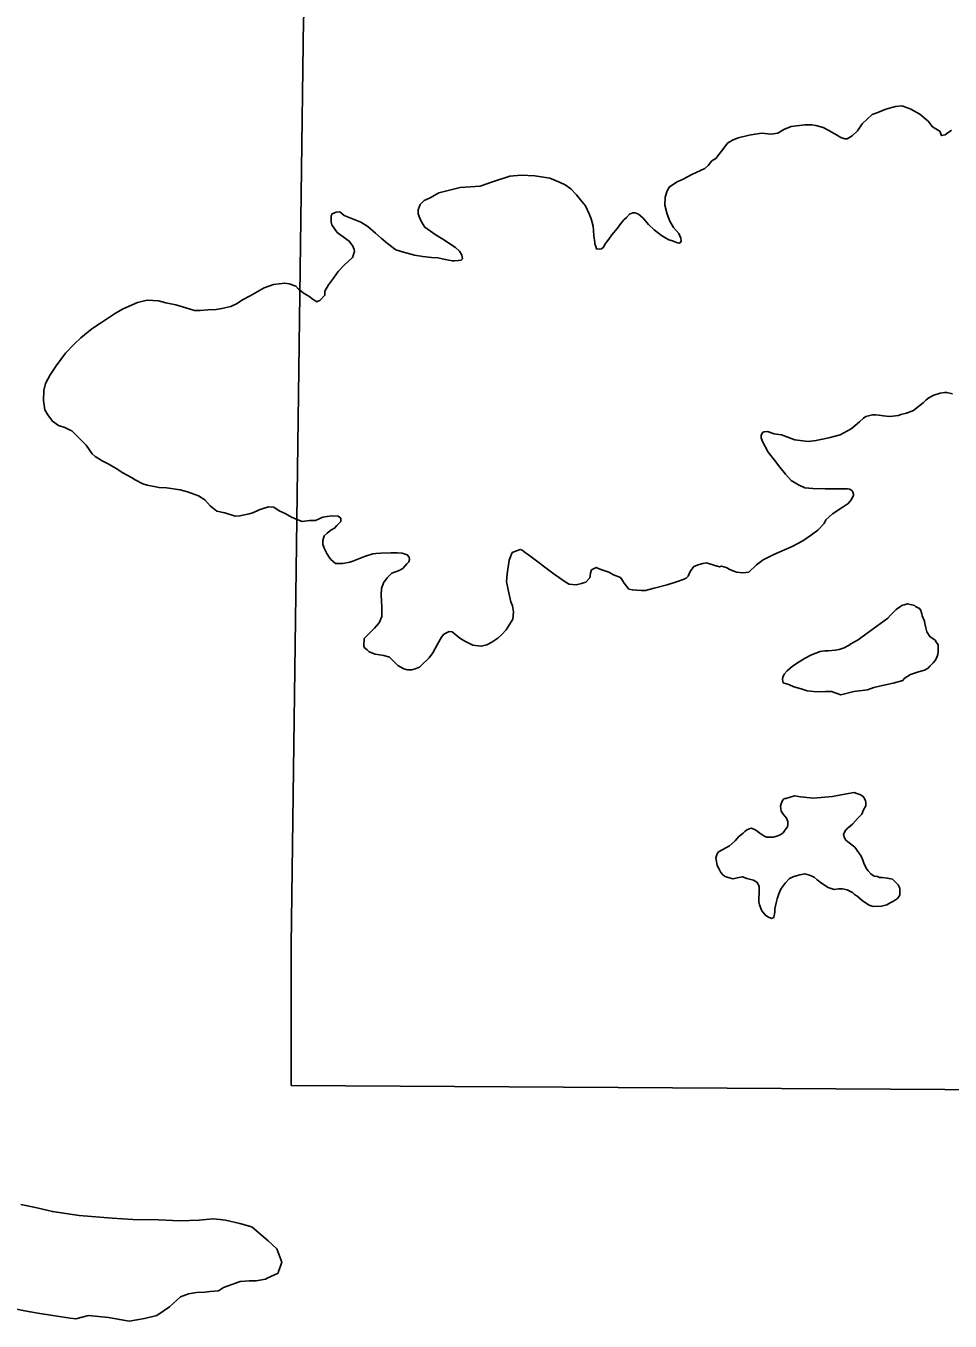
# Model space of a CAD drawing. Extents: x 369523 to 838377, y 495025 to 936819.
# Drawn here: x 542847 to 547478, y 821566 to 828059 of the extents above; entities that cross this region are included whole.
import ezdxf

# ---------------------------------------------------------------- set-up
doc = ezdxf.new("R2010")
doc.units = 0
doc.layers.add('Level 10', color=7, linetype='Continuous')
doc.layers.add('Level 6', color=7, linetype='Continuous')

msp = doc.modelspace()

# ---------------------------------------------------------------- linework, layer by layer
at = {"layer": 'Level 10'}
for points in [[(545720.4, 826939.7), (545732.3, 826941.8), (545740.2, 826947.9), (545752, 826968), (545767.8, 826990.2), (545783.6, 827012.3), (545811.2, 827044.6), (545829, 827068.8), (545842.8, 827086.9), (545856.7, 827099.1), (545872.5, 827115.2), (545880.4, 827119.3), (545888.4, 827121.4), (545900.4, 827121.5), (545916.4, 827115.6), (545938.5, 827097.8), (545966.7, 827064), (545994.8, 827036.3), (546033, 827008.6), (546049, 826998.7), (546069.1, 826986.9), (546087.1, 826981.1), (546113.1, 826971.3), (546121.1, 826969.4), (546127.1, 826973.4), (546131, 826981.5), (546128.9, 826995.5), (546118.7, 827019.4), (546092.5, 827049.2), (546074.3, 827081), (546060, 827114.9), (546049.6, 827160.8), (546051.3, 827200.9), (546061, 827233), (546072.8, 827253.1), (546110.5, 827277.5), (546140.3, 827291.8), (546184, 827314.2), (546249.6, 827344.8), (546265.4, 827358.9), (546285.1, 827383.1), (546305, 827395.3), (546320.8, 827415.5), (546344.5, 827445.7), (546362.2, 827471.9), (546388, 827486.1), (546415.8, 827498.4), (546471.6, 827510.9), (546501.5, 827517.2), (546535.3, 827521.5), (546581.3, 827515.9), (546615.1, 827522.2), (546644.9, 827540.5), (546682.7, 827554.8), (546750.4, 827563.5), (546784.3, 827563.8), (546806.3, 827560), (546842.3, 827550.3), (546870.4, 827534.5), (546908.5, 827512.9), (546930.5, 827499.1), (546950.5, 827493.3), (546962.5, 827493.4), (546988.3, 827507.6), (547014, 827533.9), (547037.7, 827568.1), (547087.2, 827614.6), (547117, 827624.8), (547156.8, 827641.2), (547204.5, 827655.7), (547236.4, 827658), (547264.4, 827648.2), (547282.4, 827642.4), (547326.5, 827616.8), (547368.7, 827581.1), (547390.9, 827553.3), (547415, 827537.5), (547427, 827531.6), (547435.2, 827509.7), (547453.1, 827513.8), (547484.8, 827536.1)], [(543454.2, 826684.9), (543512.1, 826681.4), (543548.1, 826671.8), (543598.1, 826660.2), (543648.1, 826646.7), (543692.1, 826633.1), (543704, 826633.2), (543720, 826633.3), (543757.9, 826635.7), (543799.7, 826638), (543829.6, 826642.3), (543873.4, 826652.7), (543905.2, 826667), (543933, 826685.3), (543970.7, 826705.6), (544040.2, 826746.3), (544088, 826762.7), (544143.8, 826769.3), (544165.7, 826765.5), (544199.8, 826753.8), (544213.8, 826739.9), (544242, 826718.1), (544264, 826704.3), (544286.1, 826688.5), (544304.2, 826676.7), (544310.1, 826678.7), (544320.1, 826682.8), (544345.8, 826709.1), (544345.6, 826729.1), (544363.3, 826761.2), (544388.9, 826795.5), (544412.6, 826827.7), (544442.2, 826860), (544483.8, 826898.4), (544493.5, 826928.5), (544491.4, 826938.5), (544485.3, 826954.5), (544467.1, 826980.3), (544406.9, 827023.8), (544380.7, 827061.6), (544376.6, 827075.6), (544376.3, 827107.6), (544382.2, 827117.6), (544402.1, 827125.8), (544420, 827128), (544442.1, 827108.2), (544526.2, 827074.9), (544560.3, 827053.2), (544598.5, 827019.5), (544626.6, 826995.8), (544658.8, 826968.1), (544700.9, 826936.4), (544738.9, 826924.8), (544794.9, 826909.3), (544836.9, 826903.6), (544878.8, 826898), (544910.8, 826896.3), (544948.7, 826888.7), (544984.7, 826881), (544994.7, 826881.1), (545014.6, 826883.3), (545028.6, 826885.4), (545034.5, 826891.4), (545032.3, 826909.4), (545020.2, 826929.3), (545000.1, 826949.2), (544935.9, 826990.6), (544897.8, 827014.3), (544873.7, 827030.1), (544845.6, 827049.8), (544829.4, 827077.7), (544821.3, 827095.6), (544813.1, 827117.6), (544812.9, 827137.6), (544822.7, 827163.7), (544842.5, 827183.9), (544872.3, 827198.1), (544915.9, 827222.6), (545023.4, 827249.6), (545123.1, 827256.5), (545184.8, 827277), (545272.3, 827305.9), (545328.2, 827310.4), (545398, 827307), (545471.9, 827295.7), (545524, 827274.1), (545550, 827262.4), (545558.9, 827256.1)], [(543454.2, 826684.9), (543512.1, 826681.4), (543548.1, 826671.8), (543598.1, 826660.2), (543648.1, 826646.7), (543692.1, 826633.1), (543704, 826633.2), (543720, 826633.3), (543757.9, 826635.7), (543799.7, 826638), (543829.6, 826642.3), (543873.4, 826652.7), (543905.2, 826667), (543933, 826685.3), (543970.7, 826705.6), (544040.2, 826746.3), (544088, 826762.7), (544143.8, 826769.3), (544165.7, 826765.5), (544199.8, 826753.8), (544213.8, 826739.9), (544242, 826718.1), (544264, 826704.3), (544286.1, 826688.5), (544304.2, 826676.7), (544310.1, 826678.7), (544320.1, 826682.8), (544345.8, 826709.1), (544345.6, 826729.1), (544363.3, 826761.2), (544388.9, 826795.5), (544412.6, 826827.7), (544442.2, 826860), (544483.8, 826898.4), (544493.5, 826928.5), (544491.4, 826938.5), (544485.3, 826954.5), (544467.1, 826980.3), (544406.9, 827023.8), (544380.7, 827061.6), (544376.6, 827075.6), (544376.3, 827107.6), (544382.2, 827117.6), (544402.1, 827125.8), (544420, 827128), (544442.1, 827108.2), (544526.2, 827074.9), (544560.3, 827053.2), (544598.5, 827019.5), (544626.6, 826995.8), (544658.8, 826968.1), (544700.9, 826936.4), (544738.9, 826924.8), (544794.9, 826909.3), (544836.9, 826903.6), (544878.8, 826898), (544910.8, 826896.3), (544948.7, 826888.7), (544984.7, 826881), (544994.7, 826881.1), (545014.6, 826883.3), (545028.6, 826885.4), (545034.5, 826891.4), (545032.3, 826909.4), (545020.2, 826929.3), (545000.1, 826949.2), (544935.9, 826990.6), (544897.8, 827014.3), (544873.7, 827030.1), (544845.6, 827049.8), (544829.4, 827077.7), (544821.3, 827095.6), (544813.1, 827117.6), (544812.9, 827137.6), (544822.7, 827163.7), (544842.5, 827183.9), (544872.3, 827198.1), (544915.9, 827222.6), (545023.4, 827249.6), (545123.1, 827256.5), (545184.8, 827277), (545272.3, 827305.9), (545328.2, 827310.4), (545398, 827307), (545471.9, 827295.7), (545524, 827274.1), (545550, 827262.4), (545578.1, 827242.6), (545606.3, 827212.8), (545626.5, 827187), (545650.7, 827157.2), (545669, 827117.4), (545679.2, 827091.4), (545689.4, 827055.5), (545691.6, 827033.5), (545693.8, 827007.5), (545698.1, 826973.5), (545698.2, 826967.5), (545702.3, 826953.6), (545706.4, 826941.6), (545720.4, 826939.7)], [(544630.5, 825144.7), (544628.2, 825174.7), (544628, 825206.7), (544629.7, 825238.8), (544639.4, 825266.9), (544657.1, 825293), (544680.9, 825315.3), (544716.7, 825329.6), (544736.5, 825339.8), (544756.3, 825362), (544766.2, 825372.1), (544770.1, 825384.1), (544768, 825396.1), (544757.9, 825408), (544731.9, 825415.8), (544709.9, 825417.6), (544676, 825417.3), (544626.2, 825416.8), (544600.2, 825414.6), (544586.3, 825412.5), (544544.5, 825400.1), (544510.7, 825385.8), (544484.9, 825375.5), (544470.9, 825371.4), (544435.1, 825365.1), (544399.2, 825364.7), (544375.1, 825384.5), (544367, 825396.5), (544354.9, 825414.4), (544342.7, 825438.3), (544334.5, 825460.2), (544334.3, 825480.2), (544342.1, 825502.3), (544356, 825516.4), (544375.8, 825530.6), (544393.7, 825540.8), (544405.5, 825554.9), (544415.4, 825565), (544425.3, 825575.1), (544425.3, 825581.1), (544425.2, 825591.1), (544419.1, 825597.1), (544411.1, 825601), (544379.2, 825602.7), (544335.3, 825596.3), (544297.6, 825579.9), (544267.7, 825579.7), (544231.8, 825575.3), (544201.8, 825587.1), (544177.7, 825596.9), (544145.7, 825614.6), (544115.6, 825628.3), (544089.5, 825646.1), (544063.6, 825647.8), (544045.7, 825643.7), (544015.8, 825633.4), (543984, 825619.1), (543966.1, 825612.9), (543918.3, 825602.5), (543896.4, 825602.3), (543844.4, 825617.8), (543804.4, 825627.5), (543770.3, 825653.2), (543744.1, 825683), (543712, 825702.7), (543655.9, 825724.2), (543620, 825733.9), (543552, 825743.2), (543514.1, 825744.9), (543454.2, 825756.4), (543432.2, 825764.2), (543394.1, 825783.8), (543376, 825795.7), (543331.9, 825819.3), (543299.8, 825841), (543259.7, 825864.7), (543229.7, 825878.4), (543193.6, 825900.1), (543179.5, 825914), (543149.2, 825957.7), (543076.8, 826029.1), (543068.8, 826033), (543042.7, 826046.8), (543010.7, 826056.5), (542980.6, 826078.2), (542956.4, 826110), (542942.2, 826133.9), (542935.8, 826181.9), (542937.4, 826231.9), (542945.1, 826266), (542968.6, 826310.3), (542998.2, 826354.6), (543045.5, 826419), (543091, 826465.5), (543122.7, 826495.8), (543178.1, 826540.3), (543225.7, 826572.8), (543295.2, 826619.4), (543334.9, 826641.8), (543406.4, 826672.5), (543454.2, 826684.9)], [(544630.5, 825144.7), (544628.2, 825174.7), (544628, 825206.7), (544629.7, 825238.8), (544639.4, 825266.9), (544657.1, 825293), (544680.9, 825315.3), (544716.7, 825329.6), (544736.5, 825339.8), (544756.3, 825362), (544766.2, 825372.1), (544770.1, 825384.1), (544768, 825396.1), (544757.9, 825408), (544731.9, 825415.8), (544709.9, 825417.6), (544676, 825417.3), (544626.2, 825416.8), (544600.2, 825414.6), (544586.3, 825412.5), (544544.5, 825400.1), (544510.7, 825385.8), (544484.9, 825375.5), (544470.9, 825371.4), (544435.1, 825365.1), (544399.2, 825364.7), (544375.1, 825384.5), (544367, 825396.5), (544354.9, 825414.4), (544342.7, 825438.3), (544334.5, 825460.2), (544334.3, 825480.2), (544342.1, 825502.3), (544356, 825516.4), (544375.8, 825530.6), (544393.7, 825540.8), (544405.5, 825554.9), (544415.4, 825565), (544425.3, 825575.1), (544425.3, 825581.1), (544425.2, 825591.1), (544419.1, 825597.1), (544411.1, 825601), (544379.2, 825602.7), (544335.3, 825596.3), (544297.6, 825579.9), (544267.7, 825579.7), (544231.8, 825575.3), (544201.8, 825587.1), (544177.7, 825596.9), (544145.7, 825614.6), (544115.6, 825628.3), (544089.5, 825646.1), (544063.6, 825647.8), (544045.7, 825643.7), (544015.8, 825633.4), (543984, 825619.1), (543966.1, 825612.9), (543918.3, 825602.5), (543896.4, 825602.3), (543844.4, 825617.8), (543804.4, 825627.5), (543770.3, 825653.2), (543744.1, 825683), (543712, 825702.7), (543655.9, 825724.2), (543620, 825733.9), (543552, 825743.2), (543514.1, 825744.9), (543454.2, 825756.4), (543432.2, 825764.2), (543394.1, 825783.8), (543376, 825795.7), (543331.9, 825819.3), (543299.8, 825841), (543259.7, 825864.7), (543229.7, 825878.4), (543193.6, 825900.1), (543179.5, 825914), (543149.2, 825957.7), (543076.8, 826029.1), (543068.8, 826033), (543042.7, 826046.8), (543010.7, 826056.5), (542980.6, 826078.2), (542956.4, 826110), (542942.2, 826133.9), (542935.8, 826181.9), (542937.4, 826231.9), (542945.1, 826266), (542968.6, 826310.3), (542998.2, 826354.6), (543045.5, 826419), (543091, 826465.5), (543122.7, 826495.8), (543178.1, 826540.3), (543225.7, 826572.8), (543295.2, 826619.4), (543334.9, 826641.8), (543406.4, 826672.5), (543454.2, 826684.9)], [(547490.2, 826215.4), (547462.2, 826221.1), (547450.2, 826221), (547428.3, 826218.8), (547396.4, 826208.5), (547372.6, 826194.3), (547358.7, 826184.2), (547342.9, 826170), (547313.2, 826145.7), (547295.4, 826131.6), (547259.6, 826117.2), (547231.7, 826111), (547219.8, 826106.9), (547175.9, 826100.5), (547159.9, 826102.3), (547144, 826104.2), (547122, 826108), (547104, 826109.8), (547090.1, 826109.7), (547056.2, 826101.4), (547044.3, 826093.3), (547024.5, 826075.1), (547002.7, 826056.9), (546982.9, 826038.7), (546927.3, 826010.1), (546877.6, 825995.7), (546839.7, 825987.3), (546829.8, 825985.2), (546807.9, 825981), (546768, 825976.7), (546700.1, 825984.1), (546634.1, 826009.5), (546620.1, 826011.3), (546596.1, 826015.1), (546564.1, 826026.8), (546546.1, 826024.7), (546538.2, 826020.6), (546532.3, 826006.5), (546532.4, 825994.5), (546538.6, 825976.6), (546567, 825922.8), (546599.2, 825883.1), (546625.5, 825847.3), (546653.7, 825811.5), (546681.9, 825779.8), (546718, 825758.1), (546750, 825744.4), (546790, 825740.7), (546851.8, 825739.3), (546909.7, 825737.8), (546945.6, 825738.1), (546949.6, 825738.2), (546963.6, 825738.3), (546975.5, 825736.4), (546987.6, 825728.5), (546991.6, 825722.6), (546993.7, 825712.6), (546993.8, 825706.6), (546984, 825684.5), (546968.2, 825664.3), (546932.5, 825642)], [(546932.5, 825642), (546888.8, 825613.6), (546855.2, 825583.2), (546847.3, 825565.1), (546815.7, 825530.8), (546784, 825508.5), (546740.4, 825478.1), (546686.7, 825449.6), (546595.3, 825408.8), (546541.7, 825382.3), (546508, 825357.9), (546470.4, 825321.6), (546440.5, 825317.3), (546408.5, 825321), (546378.5, 825332.7), (546356.5, 825344.5), (546332.5, 825350.3), (546322.5, 825348.2), (546294.5, 825356), (546258.5, 825367.7), (546238.6, 825363.5), (546220.7, 825359.3), (546194.8, 825349.1), (546175.1, 825324.9), (546165.3, 825300.8), (546155.4, 825290.7), (546141.5, 825284.5), (546111.7, 825274.3), (546059.9, 825257.8), (545996.2, 825241.2), (545952.5, 825228.8), (545930.5, 825228.6), (545886.6, 825232.2), (545868.6, 825236), (545844.4, 825265.8), (545836.3, 825279.8), (545826.2, 825293.7), (545792.2, 825307.4), (545768.1, 825321.2), (545728.1, 825334.8), (545704.1, 825344.6), (545682.2, 825332.4), (545676.4, 825316.3), (545672.6, 825292.3), (545652.9, 825270.1), (545631, 825263.9), (545605.1, 825257.6), (545569.1, 825261.3), (545555.1, 825269.2), (545494.9, 825310.7), (545366.4, 825407.6), (545350.3, 825417.4), (545334.3, 825431.3), (545324.3, 825435.2), (545284.5, 825418.8), (545268.9, 825380.7), (545259.5, 825312.5), (545255.8, 825274.5), (545264.1, 825232.5), (545276.6, 825172.6), (545284.8, 825152.7), (545291, 825122.7), (545287.4, 825084.6), (545253.9, 825032.3), (545232.2, 825008.1), (545212.4, 824989.9), (545182.6, 824969.6), (545156.8, 824957.4), (545128.9, 824949.1), (545087, 824954.7), (545046.9, 824974.4), (545020.8, 824990.2), (544982.7, 825021.8), (544968.7, 825023.7), (544940.9, 825009.4), (544929, 824995.3), (544907.4, 824957.1), (544885.8, 824916.9), (544868.1, 824890.7), (544858.2, 824880.6), (544838.4, 824862.4), (544818.6, 824844.2), (544802.7, 824838.1), (544780.8, 824831.9), (544758.9, 824831.7), (544740.9, 824835.5), (544710.8, 824853.3), (544684.6, 824879), (544668.5, 824894.9), (544640.5, 824902.6), (544596.6, 824910.3), (544566.6, 824922), (544556.5, 824931.9), (544544.4, 824941.8), (544540.4, 824949.8), (544542.1, 824987.8), (544569.7, 825016.1), (544593.5, 825040.3), (544617.2, 825066.5), (544630.9, 825098.7), (544630.5, 825144.7)], [(545519.9, 825293.4), (545494.9, 825310.7), (545366.4, 825407.6), (545350.3, 825417.4), (545334.3, 825431.3), (545324.3, 825435.2), (545284.5, 825418.8), (545268.9, 825380.7), (545259.5, 825312.5), (545255.8, 825274.5), (545264.1, 825232.5), (545276.6, 825172.6), (545284.8, 825152.7), (545291, 825122.7), (545287.4, 825084.6), (545253.9, 825032.3), (545232.2, 825008.1), (545212.4, 824989.9), (545182.6, 824969.6), (545156.8, 824957.4), (545128.9, 824949.1), (545087, 824954.7), (545046.9, 824974.4), (545020.8, 824990.2), (544982.7, 825021.8), (544968.7, 825023.7), (544940.9, 825009.4), (544929, 824995.3), (544907.4, 824957.1), (544885.8, 824916.9), (544868.1, 824890.7), (544858.2, 824880.6), (544838.4, 824862.4), (544818.6, 824844.2), (544802.7, 824838.1), (544780.8, 824831.9), (544758.9, 824831.7), (544740.9, 824835.5), (544710.8, 824853.3), (544684.6, 824879), (544668.5, 824894.9), (544640.5, 824902.6), (544596.6, 824910.3), (544566.6, 824922), (544556.5, 824931.9), (544544.4, 824941.8), (544540.4, 824949.8), (544542.1, 824987.8), (544569.7, 825016.1), (544593.5, 825040.3), (544617.2, 825066.5), (544630.9, 825098.7), (544630.5, 825144.7)], [(546996.2, 824722), (547064, 824730.6), (547095.8, 824742.9), (547139.6, 824753.3), (547193.3, 824763.8), (547241.1, 824778.3), (547249, 824788.3), (547280.7, 824808.6), (547320.5, 824821), (547350.4, 824829.3), (547368.3, 824839.5), (547376.2, 824849.5), (547394, 824865.7), (547403.8, 824877.8), (547409.7, 824889.9), (547417.6, 824907.9), (547419.4, 824924), (547419.3, 824940), (547419.1, 824956), (547411.1, 824967.9), (547403, 824979.9), (547376.9, 824997.6), (547362.7, 825021.5), (547356.6, 825041.5), (547352.4, 825063.4), (547350.3, 825075.4), (547338.1, 825101.3), (547336, 825111.3), (547331.9, 825129.3), (547325.8, 825139.2), (547305.8, 825149.1), (547299.7, 825153), (547265.7, 825162.7), (547235.9, 825154.4), (547208.1, 825134.2), (547180.4, 825105.9), (547166.6, 825089.8)], [(547166.6, 825089.8), (547055.6, 825010.7), (547031.8, 824992.5), (547017.9, 824982.3), (546978.2, 824960), (546976.2, 824956), (546966.3, 824951.9), (546948.4, 824941.7), (546922.6, 824933.4), (546902.7, 824929.3), (546866.8, 824926.9), (546850.8, 824926.8), (546826.9, 824922.6), (546783.2, 824906.2), (546749.4, 824887.8), (546721.6, 824871.6), (546687.9, 824849.3), (546662.1, 824827), (546646.3, 824808.9), (546640.5, 824794.8), (546638.6, 824782.8), (546642.7, 824766.8), (546646.7, 824764.8), (546670.7, 824757), (546694.8, 824745.3), (546732.7, 824735.6), (546762.8, 824725.9), (546794.7, 824722.2), (546832.6, 824720.5), (546854.5, 824722.7), (546884.5, 824723), (546930.5, 824705.4), (546996.2, 824722)], [(546889, 824196.7), (546924.8, 824203), (546958.7, 824209.3), (546998.5, 824215.7), (547010.5, 824211.8), (547026.6, 824206), (547040.6, 824198.1), (547046.6, 824192.1), (547054.7, 824176.2), (547056.8, 824164.2), (547057, 824150.2), (547045.2, 824130.1), (547035.4, 824108), (547013.6, 824085.8), (546989.9, 824057.5), (546980, 824049.4), (546964.2, 824037.3), (546960.2, 824033.2), (546954.3, 824027.2), (546944.5, 824005.1), (546948.6, 823989.1), (546956.7, 823977.2), (546972.8, 823963.3), (547000.9, 823941.6), (547033.2, 823897.8), (547041.3, 823877.9), (547047.5, 823857.9), (547061.7, 823832.1), (547067.7, 823824.1), (547081.8, 823808.2), (547097.9, 823796.4), (547113.9, 823794.5), (547123.9, 823790.6), (547137.8, 823790.7), (547163.8, 823787), (547189.8, 823781.2), (547197.8, 823773.3), (547218, 823753.4), (547226.1, 823737.5), (547226.2, 823719.5), (547226.4, 823701.5), (547214.5, 823685.4), (547194.7, 823671.2), (547178.8, 823663), (547161, 823652.8), (547135.1, 823646.6), (547093.2, 823644.2), (547073.2, 823652), (547049.1, 823665.8), (547037.1, 823675.7), (547011, 823697.5), (546998.9, 823705.4), (546988.9, 823715.3), (546972.8, 823723.2), (546962.8, 823729.1), (546938.8, 823732.9), (546918.9, 823732.7), (546897, 823730.5), (546866.9, 823740.2), (546834.8, 823761.9), (546812.8, 823777.8), (546796.7, 823791.6), (546774.7, 823801.4), (546750.6, 823809.2), (546724.8, 823803), (546694.9, 823794.7), (546673.1, 823784.5), (546651.3, 823762.3), (546641.4, 823748.2), (546629.6, 823732.1), (546619.8, 823708), (546612.1, 823683.9), (546606.3, 823663.8), (546600.5, 823633.7), (546600.7, 823615.7), (546594.9, 823589.7), (546587, 823585.6), (546583, 823585.5), (546565, 823593.4), (546552.9, 823601.3), (546534.8, 823623.1), (546522.6, 823653), (546520.4, 823669), (546520.2, 823693), (546522.1, 823705.1), (546522, 823723.1), (546521.8, 823743.1), (546517.7, 823753), (546509.6, 823767), (546493.6, 823776.8), (546459.6, 823784.5), (546437.6, 823794.3), (546411.7, 823788.1), (546391.8, 823783.9), (546365.8, 823789.7), (546351.8, 823795.6), (546341.7, 823801.5), (546329.6, 823815.4), (546321.5, 823831.3), (546311.4, 823851.2), (546307.2, 823871.2)], [(546320.8, 823921.4), (546372.4, 823949.8), (546402.1, 823974.1), (546410, 823984.2), (546417.9, 823994.3), (546425.8, 824000.4), (546441.7, 824012.5), (546449.6, 824020.6), (546457.5, 824026.7), (546471.4, 824034.8), (546483.4, 824036.9), (546495.4, 824033), (546505.4, 824027.1), (546525.5, 824013.3), (546545.5, 823999.5), (546557.6, 823991.6), (546577.5, 823991.7), (546589.5, 823991.8), (546591.5, 823991.9), (546609.4, 823998), (546627.3, 824004.2), (546641.2, 824014.3), (546649.1, 824024.4), (546656.9, 824036.5), (546662.8, 824044.5), (546664.8, 824050.6), (546664.6, 824070.6), (546658.5, 824088.5), (546642.3, 824108.4), (546632.3, 824122.3), (546630.1, 824136.3), (546628, 824148.3), (546631.9, 824160.3), (546637.8, 824176.4), (546645.7, 824184.5), (546651.7, 824186.5), (546655.6, 824186.6), (546699.4, 824199), (546729.4, 824195.2), (546793.3, 824187.8), (546889, 824196.7)], [(546975.7, 824046.1), (546964.2, 824037.3), (546960.2, 824033.2), (546954.3, 824027.2), (546944.5, 824005.1), (546948.6, 823989.1), (546956.7, 823977.2), (546972.8, 823963.3), (547000.9, 823941.6), (547033.2, 823897.8), (547041.3, 823877.9), (547047.5, 823857.9), (547061.7, 823832.1), (547067.7, 823824.1), (547081.8, 823808.2), (547097.9, 823796.4), (547113.9, 823794.5), (547123.9, 823790.6), (547137.8, 823790.7), (547163.8, 823787), (547189.8, 823781.2), (547197.8, 823773.3), (547218, 823753.4), (547226.1, 823737.5), (547226.2, 823719.5), (547226.4, 823701.5), (547214.5, 823685.4), (547194.7, 823671.2), (547178.8, 823663), (547161, 823652.8), (547135.1, 823646.6), (547093.2, 823644.2), (547073.2, 823652), (547049.1, 823665.8), (547037.1, 823675.7), (547011, 823697.5), (546998.9, 823705.4), (546988.9, 823715.3), (546972.8, 823723.2), (546962.8, 823729.1), (546938.8, 823732.9), (546918.9, 823732.7), (546897, 823730.5), (546866.9, 823740.2), (546834.8, 823761.9), (546812.8, 823777.8), (546796.7, 823791.6), (546774.7, 823801.4), (546750.6, 823809.2), (546724.8, 823803), (546694.9, 823794.7), (546673.1, 823784.5), (546651.3, 823762.3), (546641.4, 823748.2), (546629.6, 823732.1), (546619.8, 823708), (546612.1, 823683.9), (546606.3, 823663.8), (546600.5, 823633.7), (546600.7, 823615.7), (546594.9, 823589.7), (546587, 823585.6), (546583, 823585.5), (546565, 823593.4), (546552.9, 823601.3), (546534.8, 823623.1), (546522.6, 823653), (546520.4, 823669), (546520.2, 823693), (546522.1, 823705.1), (546522, 823723.1), (546521.8, 823743.1), (546517.7, 823753), (546509.6, 823767), (546493.6, 823776.8), (546459.6, 823784.5), (546437.6, 823794.3), (546411.7, 823788.1), (546391.8, 823783.9), (546365.8, 823789.7), (546351.8, 823795.6), (546341.7, 823801.5), (546329.6, 823815.4), (546321.5, 823831.3), (546311.4, 823851.2), (546307.2, 823871.2)], [(546320.8, 823921.4), (546372.4, 823949.8), (546402.1, 823974.1), (546410, 823984.2), (546417.9, 823994.3), (546425.8, 824000.4), (546441.7, 824012.5), (546449.6, 824020.6), (546457.5, 824026.7), (546471.4, 824034.8), (546483.4, 824036.9), (546495.4, 824033), (546505.4, 824027.1), (546525.5, 824013.3), (546545.5, 823999.5), (546557.6, 823991.6), (546577.5, 823991.7), (546589.5, 823991.8), (546591.5, 823991.9), (546609.4, 823998), (546627.3, 824004.2), (546641.2, 824014.3), (546649.1, 824024.4), (546656.9, 824036.5), (546662.8, 824044.5), (546664.3, 824049)], [(546307.2, 823871.2), (546305.1, 823889.2), (546308.9, 823903.2), (546314.8, 823915.3), (546320.8, 823921.4)], [(546307.2, 823871.2), (546305.1, 823889.2), (546308.9, 823903.2), (546314.8, 823915.3), (546320.8, 823921.4)], [(542821.6, 822151), (542895.5, 822135.3), (542979.5, 822115.6), (543113.4, 822096), (543279.2, 822082.6), (543383.1, 822075), (543510.9, 822073.5), (543620.8, 822069.9), (543714.7, 822072.2), (543784.5, 822078.5), (543820.5, 822076.6), (543846.5, 822072.7), (543918.4, 822054.9), (543972.4, 822041.1), (543980.4, 822037.1), (544060.6, 821969.4), (544104.7, 821929.5), (544128.9, 821861.5), (544124.9, 821847.5), (544113.1, 821815.4), (544111.1, 821807.4), (544055.3, 821781.2), (544047.3, 821777.1), (544001.4, 821769), (543965.4, 821768.8), (543921.5, 821764.7), (543837.7, 821734.3), (543811.8, 821718.2), (543769.9, 821714.1), (543743.9, 821712), (543702, 821709.8), (543662.1, 821703.7), (543622.2, 821687.5)], [(543622.2, 821687.5), (543566.4, 821637.3), (543502.7, 821595), (543440.8, 821578.8), (543365, 821566.5), (543317, 821574.3), (543261, 821584.1), (543161.1, 821593.8), (543097.3, 821577.5), (543069.3, 821581.4), (542981.4, 821595.1), (542907.4, 821606.9), (542869.5, 821612.7), (542867.5, 821612.7), (542781.5, 821630.4)]]:
    msp.add_lwpolyline(points, dxfattribs=at)
at = {"layer": 'Level 6'}
for points in [[(544176.1, 823451.5), (544238.2, 828092.9), (544245.6, 828159), (544358.4, 833397.2), (539111.4, 833409.4), (533820.2, 833457.3), (528658.5, 833518.3)], [(544176.1, 823451.5), (544238.2, 828092.9), (544245.6, 828159), (544358.4, 833397.2), (539111.4, 833409.4), (533820.2, 833457.3), (528658.5, 833518.3)], [(544176.1, 823451.5), (544177, 822747.9), (549090.8, 822718), (549432, 822706.5), (553470, 822682.4), (554796.7, 822670.5), (558892.5, 822616.2), (560127.4, 822598.7), (564067.5, 822539.1), (565418.2, 822541.1), (566619.7, 822542.1)], [(544176.1, 823451.5), (544177, 822747.9), (549090.8, 822718), (549432, 822706.5), (553470, 822682.4), (554796.7, 822670.5), (558892.5, 822616.2), (560127.4, 822598.7), (564067.5, 822539.1), (565418.2, 822541.1), (566619.7, 822542.1)]]:
    msp.add_lwpolyline(points, dxfattribs=at)

doc.saveas('drawing.dxf')
